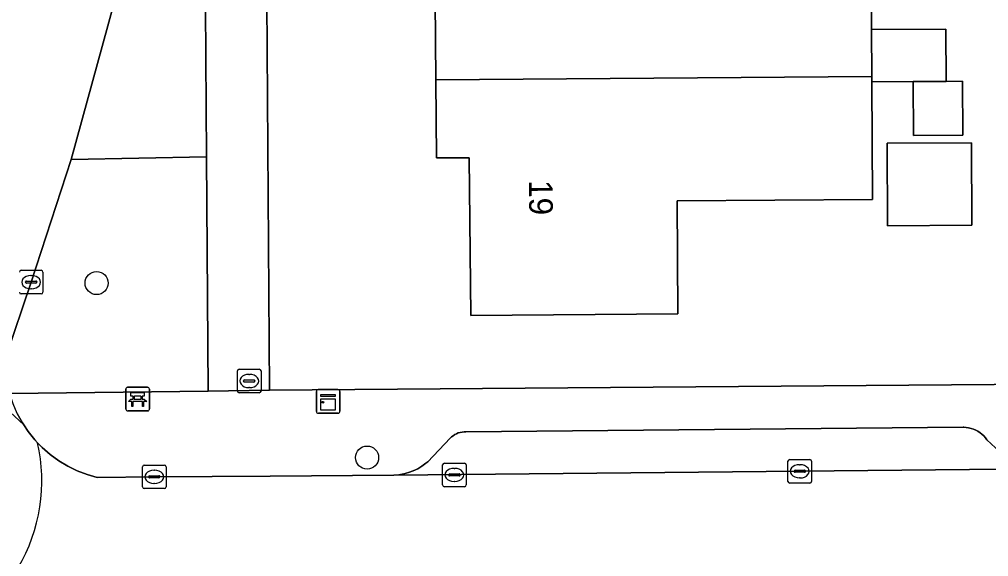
# Model space of a CAD drawing. Extents: x 157320 to 158835, y 386650 to 388491.
# Drawn here: x 157872.77 to 157913.91, y 387599.15 to 387621.95 of the extents above; entities that cross this region are included whole.
import ezdxf

# ---------------------------------------------------------------- set-up
doc = ezdxf.new("R2010")
doc.units = 0
for name, color, linetype in [('IMGEO_Bank', 7, 'Continuous'), ('IMGEO_Boom', 7, 'Continuous'), ('IMGEO_Brandkraan', 7, 'Continuous'), ('IMGEO_Erf', 7, 'Continuous'), ('IMGEO_Groenvoorziening', 7, 'Continuous'), ('IMGEO_Kast', 7, 'Continuous'), ('IMGEO_Kolk', 7, 'Continuous'), ('IMGEO_Pand', 7, 'Continuous'), ('IMGEO_Pand_nummerreeks', 7, 'Continuous'), ('IMGEO_Parkeervlak_open', 7, 'Continuous'), ('IMGEO_Rijbaan_lokaal_gesloten', 7, 'Continuous'), ('IMGEO_Rijbaan_lokaal_open', 7, 'Continuous'), ('IMGEO_Voetpad_open', 7, 'Continuous')]:
    doc.layers.add(name, color=color, linetype=linetype)

msp = doc.modelspace()

# ---------------------------------------------------------------- linework, layer by layer
at = {"layer": 'IMGEO_Bank'}
for p, q in [((157877.295, 387605.406), (157877.295, 387606.247)), ((157877.295, 387606.247), (157877.295, 387605.406)), ((157877.37, 387606.331), (157878.211, 387606.331)), ((157878.211, 387606.331), (157877.37, 387606.331)), ((157878.295, 387606.256), (157878.295, 387605.415)), ((157878.295, 387605.415), (157878.295, 387606.256)), ((157877.992, 387605.729), (157877.599, 387605.729)), ((157877.604, 387605.837), (157877.604, 387605.943)), ((157877.648, 387605.943), (157877.648, 387605.837)), ((157877.936, 387605.949), (157877.654, 387605.949)), ((157877.654, 387605.831), (157877.936, 387605.831)), ((157877.942, 387605.837), (157877.942, 387605.943)), ((157877.986, 387605.943), (157877.986, 387605.837)), ((157878.22, 387605.331), (157877.379, 387605.331)), ((157877.379, 387605.331), (157878.22, 387605.331))]:
    msp.add_line(p, q, dxfattribs=at)
for points in [[(157877.598, 387605.949), (157877.512, 387605.949), (157877.512, 387606.11), (157878.075, 387606.11), (157878.075, 387605.949), (157877.992, 387605.949)], [(157877.542, 387605.729), (157877.4, 387605.729), (157877.512, 387605.831), (157877.598, 387605.831)], [(157877.592, 387605.722), (157877.592, 387605.515), (157877.549, 387605.515), (157877.549, 387605.722)], [(157877.992, 387605.831), (157878.075, 387605.831), (157878.187, 387605.729), (157878.048, 387605.729)], [(157878.042, 387605.722), (157878.042, 387605.515), (157877.998, 387605.515), (157877.998, 387605.722)]]:
    msp.add_lwpolyline(points, dxfattribs=at)
for centre, radius, start, end in [((157877.373, 387606.253), 0.0779, 92.4484, 184.2845), ((157877.373, 387606.253), 0.0779, 92.4484, 184.2845), ((157878.217, 387606.253), 0.0779, 2.4484, 94.2845), ((157878.217, 387606.253), 0.0779, 2.4484, 94.2845), ((157877.542, 387605.722), 0.00671, 2.8957, 87.1043), ((157877.599, 387605.722), 0.00671, 92.8957, 177.1043), ((157877.597, 387605.942), 0.00671, 2.8957, 87.1043), ((157877.597, 387605.838), 0.00671, 272.8957, 357.1043), ((157877.654, 387605.942), 0.00671, 92.8957, 177.1043), ((157877.654, 387605.838), 0.00671, 182.8957, 267.1043), ((157877.936, 387605.942), 0.00671, 2.8957, 87.1043), ((157877.936, 387605.838), 0.00671, 272.8957, 357.1043), ((157877.993, 387605.942), 0.00671, 92.8957, 177.1043), ((157877.993, 387605.838), 0.00671, 182.8957, 267.1043), ((157877.991, 387605.722), 0.00671, 2.8957, 87.1043), ((157878.048, 387605.722), 0.00671, 92.8957, 177.1043), ((157877.373, 387605.409), 0.0779, 182.4484, 274.2845), ((157877.373, 387605.409), 0.0779, 182.4484, 274.2845), ((157878.217, 387605.409), 0.0779, 272.4484, 4.2845), ((157878.217, 387605.409), 0.0779, 272.4484, 4.2845)]:
    msp.add_arc(centre, radius, start, end, dxfattribs=at)
at = {"layer": 'IMGEO_Boom'}
for centre in [(157876.051, 387610.755), (157887.535, 387603.351)]:
    msp.add_circle(centre, 0.489, dxfattribs=at)
at = {"layer": 'IMGEO_Brandkraan'}
for p, q in [((157882.03, 387606.173), (157882.03, 387607.025)), ((157882.105, 387607.099), (157882.957, 387607.099)), ((157883.031, 387607.025), (157883.031, 387606.173)), ((157882.289, 387606.593), (157882.289, 387606.605)), ((157882.727, 387606.556), (157882.329, 387606.556)), ((157882.332, 387606.642), (157882.73, 387606.642)), ((157882.518, 387606.879), (157882.543, 387606.879)), ((157882.773, 387606.605), (157882.773, 387606.593)), ((157882.957, 387606.099), (157882.105, 387606.099)), ((157882.541, 387606.319), (157882.516, 387606.319))]:
    msp.add_line(p, q, dxfattribs=at)
for points in [[(157882.03, 387606.173), (157882.03, 387607.025)], [(157882.105, 387607.099), (157882.957, 387607.099)], [(157883.031, 387607.025), (157883.031, 387606.173)], [(157882.957, 387606.099), (157882.105, 387606.099)]]:
    msp.add_lwpolyline(points, dxfattribs=at)
for centre, radius, start, end in [((157882.107, 387607.023), 0.0765, 91.552, 178.448), ((157882.107, 387607.023), 0.0765, 91.552, 178.448), ((157882.955, 387607.023), 0.0765, 1.552, 88.448), ((157882.955, 387607.023), 0.0765, 1.552, 88.448), ((157882.329, 387606.602), 0.0403, 85.8775, 175.7526), ((157882.326, 387606.592), 0.0366, 178.938, 274.7102), ((157882.73, 387606.599), 0.043, 264.8664, 352.4533), ((157882.734, 387606.604), 0.0386, 1.7309, 96.639), ((157882.107, 387606.175), 0.0765, 181.552, 268.448), ((157882.107, 387606.175), 0.0765, 181.552, 268.448), ((157882.955, 387606.175), 0.0765, 271.552, 358.448), ((157882.955, 387606.175), 0.0765, 271.552, 358.448)]:
    msp.add_arc(centre, radius, start, end, dxfattribs=at)
for centre, major_axis, ratio, start_param, end_param in [((157882.517, 387606.599), (-0.387, 0.002), 0.722429, 4.712389, 7.853982), ((157882.542, 387606.599), (-0.39, 0.002), 0.717154, 1.570796, 4.712389)]:
    msp.add_ellipse(centre, major_axis=major_axis, ratio=ratio, start_param=start_param, end_param=end_param, dxfattribs=at)
at = {"layer": 'IMGEO_Erf'}
for points in [[(157883.164, 387639.266), (157883.387, 387606.209), (157915.963, 387606.464)], [(157908.917, 387624.798), (157908.939, 387621.51), (157912.093, 387621.531), (157912.107, 387619.314), (157912.805, 387619.319), (157912.821, 387617.034), (157910.726, 387617.02), (157910.71, 387619.308), (157908.954, 387619.301), (157908.988, 387614.301), (157900.691, 387614.244), (157900.724, 387609.456), (157891.932, 387609.383), (157891.859, 387616.066), (157890.474, 387616.067), (157890.449, 387619.376), (157890.424, 387622.775)]]:
    msp.add_lwpolyline(points, dxfattribs=at)
msp.add_lwpolyline([(157909.603, 387616.688), (157913.184, 387616.712), (157913.208, 387613.209), (157909.627, 387613.184)], close=True, dxfattribs=at)
at = {"layer": 'IMGEO_Groenvoorziening'}
msp.add_lwpolyline([(157872.37, 387606.063), (157880.79, 387606.167), (157880.723, 387616.116), (157874.973, 387615.996), (157873.27, 387610.796), (157872.189, 387607.563)], dxfattribs=at)
at = {"layer": 'IMGEO_Kast'}
for p, q in [((157885.38, 387605.306), (157885.38, 387606.147)), ((157885.38, 387606.147), (157885.38, 387605.306)), ((157885.455, 387606.231), (157886.296, 387606.231)), ((157886.296, 387606.231), (157885.455, 387606.231)), ((157886.38, 387606.156), (157886.38, 387605.315)), ((157886.38, 387605.315), (157886.38, 387606.156)), ((157886.305, 387605.231), (157885.464, 387605.231)), ((157885.464, 387605.231), (157886.305, 387605.231))]:
    msp.add_line(p, q, dxfattribs=at)
for points in [[(157885.575, 387606.021), (157886.175, 387606.021), (157886.175, 387605.936), (157885.575, 387605.936), (157885.575, 387606.021)], [(157885.575, 387605.846), (157886.175, 387605.846), (157886.175, 387605.357), (157885.575, 387605.357), (157885.575, 387605.846)]]:
    msp.add_lwpolyline(points, dxfattribs=at)
msp.add_circle((157885.659, 387605.695), 0.0377, dxfattribs=at)
for centre, start, end in [((157885.458, 387606.153), 92.4484, 184.2845), ((157885.458, 387606.153), 92.4484, 184.2845), ((157886.302, 387606.153), 2.4484, 94.2845), ((157886.302, 387606.153), 2.4484, 94.2845), ((157885.458, 387605.309), 182.4484, 274.2845), ((157885.458, 387605.309), 182.4484, 274.2845), ((157886.302, 387605.309), 272.4484, 4.2845), ((157886.302, 387605.309), 272.4484, 4.2845)]:
    msp.add_arc(centre, 0.0779, start, end, dxfattribs=at)
at = {"layer": 'IMGEO_Kolk'}
for p, q in [((157872.849, 387611.296), (157873.701, 387611.296)), ((157873.262, 387611.076), (157873.287, 387611.076)), ((157873.775, 387611.222), (157873.775, 387610.37)), ((157873.033, 387610.79), (157873.033, 387610.802)), ((157873.471, 387610.753), (157873.073, 387610.753)), ((157873.076, 387610.839), (157873.474, 387610.839)), ((157873.517, 387610.802), (157873.517, 387610.79)), ((157873.701, 387610.296), (157872.849, 387610.296)), ((157873.285, 387610.516), (157873.26, 387610.516)), ((157905.397, 387602.34), (157905.397, 387603.192)), ((157905.472, 387603.266), (157906.324, 387603.266)), ((157906.398, 387603.192), (157906.398, 387602.34)), ((157878, 387602.105), (157878, 387602.957)), ((157878.075, 387603.031), (157878.927, 387603.031)), ((157878.488, 387602.811), (157878.513, 387602.811)), ((157879.001, 387602.957), (157879.001, 387602.105)), ((157890.738, 387602.186), (157890.738, 387603.038)), ((157890.813, 387603.112), (157891.665, 387603.112)), ((157891.226, 387602.892), (157891.251, 387602.892)), ((157891.739, 387603.038), (157891.739, 387602.186)), ((157905.699, 387602.809), (157906.097, 387602.809)), ((157905.885, 387603.046), (157905.91, 387603.046)), ((157878.259, 387602.525), (157878.259, 387602.537)), ((157878.697, 387602.488), (157878.299, 387602.488)), ((157878.302, 387602.574), (157878.7, 387602.574)), ((157878.743, 387602.537), (157878.743, 387602.525)), ((157890.997, 387602.606), (157890.997, 387602.618)), ((157891.435, 387602.569), (157891.037, 387602.569)), ((157891.04, 387602.655), (157891.438, 387602.655)), ((157891.481, 387602.618), (157891.481, 387602.606)), ((157905.656, 387602.76), (157905.656, 387602.772)), ((157906.094, 387602.723), (157905.696, 387602.723)), ((157905.908, 387602.486), (157905.883, 387602.486)), ((157906.14, 387602.772), (157906.14, 387602.76)), ((157878.927, 387602.031), (157878.075, 387602.031)), ((157878.511, 387602.251), (157878.486, 387602.251)), ((157891.665, 387602.112), (157890.813, 387602.112)), ((157891.249, 387602.332), (157891.224, 387602.332)), ((157906.324, 387602.266), (157905.472, 387602.266))]:
    msp.add_line(p, q, dxfattribs=at)
for points in [[(157872.849, 387611.296), (157873.701, 387611.296)], [(157873.775, 387611.222), (157873.775, 387610.37)], [(157873.701, 387610.296), (157872.849, 387610.296)], [(157905.397, 387602.34), (157905.397, 387603.192)], [(157905.472, 387603.266), (157906.324, 387603.266)], [(157906.398, 387603.192), (157906.398, 387602.34)], [(157878, 387602.105), (157878, 387602.957)], [(157878.075, 387603.031), (157878.927, 387603.031)], [(157879.001, 387602.957), (157879.001, 387602.105)], [(157890.738, 387602.186), (157890.738, 387603.038)], [(157890.813, 387603.112), (157891.665, 387603.112)], [(157891.739, 387603.038), (157891.739, 387602.186)], [(157878.927, 387602.031), (157878.075, 387602.031)], [(157891.665, 387602.112), (157890.813, 387602.112)], [(157906.324, 387602.266), (157905.472, 387602.266)]]:
    msp.add_lwpolyline(points, dxfattribs=at)
for centre, radius, start, end in [((157872.851, 387611.22), 0.0765, 91.552, 178.448), ((157872.851, 387611.22), 0.0765, 91.552, 178.448), ((157873.699, 387611.22), 0.0765, 1.552, 88.448), ((157873.699, 387611.22), 0.0765, 1.552, 88.448), ((157873.073, 387610.799), 0.0403, 85.8775, 175.7526), ((157873.07, 387610.789), 0.0366, 178.938, 274.7102), ((157873.474, 387610.796), 0.043, 264.8664, 352.4533), ((157873.478, 387610.801), 0.0386, 1.7309, 96.639), ((157872.851, 387610.372), 0.0765, 181.552, 268.448), ((157872.851, 387610.372), 0.0765, 181.552, 268.448), ((157873.699, 387610.372), 0.0765, 271.552, 358.448), ((157873.699, 387610.372), 0.0765, 271.552, 358.448), ((157905.474, 387603.19), 0.0765, 91.552, 178.448), ((157905.474, 387603.19), 0.0765, 91.552, 178.448), ((157906.322, 387603.19), 0.0765, 1.552, 88.448), ((157906.322, 387603.19), 0.0765, 1.552, 88.448), ((157878.077, 387602.955), 0.0765, 91.552, 178.448), ((157878.077, 387602.955), 0.0765, 91.552, 178.448), ((157878.925, 387602.955), 0.0765, 1.552, 88.448), ((157878.925, 387602.955), 0.0765, 1.552, 88.448), ((157890.815, 387603.036), 0.0765, 91.552, 178.448), ((157890.815, 387603.036), 0.0765, 91.552, 178.448), ((157891.663, 387603.036), 0.0765, 1.552, 88.448), ((157891.663, 387603.036), 0.0765, 1.552, 88.448), ((157905.696, 387602.769), 0.0403, 85.8775, 175.7526), ((157906.101, 387602.771), 0.0386, 1.7309, 96.639), ((157878.299, 387602.534), 0.0403, 85.8775, 175.7526), ((157878.296, 387602.524), 0.0366, 178.938, 274.7102), ((157878.7, 387602.531), 0.043, 264.8664, 352.4533), ((157878.704, 387602.536), 0.0386, 1.7309, 96.639), ((157891.037, 387602.615), 0.0403, 85.8775, 175.7526), ((157891.034, 387602.605), 0.0366, 178.938, 274.7102), ((157891.438, 387602.612), 0.043, 264.8664, 352.4533), ((157891.442, 387602.617), 0.0386, 1.7309, 96.639), ((157905.693, 387602.759), 0.0366, 178.938, 274.7102), ((157906.097, 387602.766), 0.043, 264.8664, 352.4533), ((157878.077, 387602.107), 0.0765, 181.552, 268.448), ((157878.077, 387602.107), 0.0765, 181.552, 268.448), ((157878.925, 387602.107), 0.0765, 271.552, 358.448), ((157878.925, 387602.107), 0.0765, 271.552, 358.448), ((157890.815, 387602.188), 0.0765, 181.552, 268.448), ((157890.815, 387602.188), 0.0765, 181.552, 268.448), ((157891.663, 387602.188), 0.0765, 271.552, 358.448), ((157891.663, 387602.188), 0.0765, 271.552, 358.448), ((157905.474, 387602.342), 0.0765, 181.552, 268.448), ((157905.474, 387602.342), 0.0765, 181.552, 268.448), ((157906.322, 387602.342), 0.0765, 271.552, 358.448), ((157906.322, 387602.342), 0.0765, 271.552, 358.448)]:
    msp.add_arc(centre, radius, start, end, dxfattribs=at)
for centre, major_axis, ratio, start_param, end_param in [((157873.261, 387610.796), (-0.387, 0.002), 0.722429, 4.712389, 7.853982), ((157873.286, 387610.796), (-0.39, 0.002), 0.717154, 1.570796, 4.712389), ((157878.487, 387602.531), (-0.387, 0.002), 0.722429, 4.712389, 7.853982), ((157878.512, 387602.531), (-0.39, 0.002), 0.717154, 1.570796, 4.712389), ((157891.225, 387602.612), (-0.387, 0.002), 0.722429, 4.712389, 7.853982), ((157891.25, 387602.612), (-0.39, 0.002), 0.717154, 1.570796, 4.712389), ((157905.884, 387602.766), (-0.387, 0.002), 0.722429, 4.712389, 7.853982), ((157905.909, 387602.766), (-0.39, 0.002), 0.717154, 1.570796, 4.712389)]:
    msp.add_ellipse(centre, major_axis=major_axis, ratio=ratio, start_param=start_param, end_param=end_param, dxfattribs=at)
at = {"layer": 'IMGEO_Pand'}
for points in [[(157908.917, 387624.798), (157900.599, 387624.741), (157900.568, 387629.342), (157891.77, 387629.27), (157891.823, 387622.786), (157890.424, 387622.775), (157890.449, 387619.376), (157908.952, 387619.526), (157908.939, 387621.51)], [(157908.939, 387621.51), (157908.952, 387619.526), (157908.954, 387619.301), (157910.71, 387619.308), (157912.107, 387619.314), (157912.093, 387621.531)], [(157890.449, 387619.376), (157890.474, 387616.067), (157891.859, 387616.066), (157891.932, 387609.383), (157900.724, 387609.456), (157900.691, 387614.244), (157908.988, 387614.301), (157908.954, 387619.301), (157908.952, 387619.526)], [(157912.107, 387619.314), (157910.71, 387619.308), (157910.726, 387617.02), (157912.821, 387617.034), (157912.805, 387619.319)], [(157909.603, 387616.688), (157909.627, 387613.184), (157913.208, 387613.209), (157913.184, 387616.712)]]:
    msp.add_lwpolyline(points, close=True, dxfattribs=at)
at = {"layer": 'IMGEO_Parkeervlak_open'}
msp.add_lwpolyline([(157914.57, 387603.419), (157913.839, 387604.099), (157913.777, 387604.185), (157913.707, 387604.265), (157913.631, 387604.338), (157913.548, 387604.405), (157913.46, 387604.463), (157913.367, 387604.514), (157913.269, 387604.556), (157913.169, 387604.589), (157913.065, 387604.613), (157912.96, 387604.628), (157912.855, 387604.633), (157912.828, 387604.633), (157891.73, 387604.446), (157891.647, 387604.443), (157891.565, 387604.434), (157891.484, 387604.416), (157891.405, 387604.392), (157891.329, 387604.361), (157891.255, 387604.322), (157891.185, 387604.278), (157891.12, 387604.227), (157891.055, 387604.167), (157890.114, 387603.173), (157890.032, 387603.105), (157889.861, 387602.982), (157889.681, 387602.875), (157889.491, 387602.784), (157889.294, 387602.71), (157889.091, 387602.655), (157888.884, 387602.618), (157888.675, 387602.599), (157915.974, 387602.878)], dxfattribs=at)
at = {"layer": 'IMGEO_Rijbaan_lokaal_gesloten'}
for points in [[(157872.189, 387607.563), (157873.27, 387610.796), (157874.973, 387615.996), (157876.763, 387622.549)], [(157872.378, 387605.278), (157872.959, 387604.736), (157872.9, 387604.825), (157872.687, 387605.221), (157872.51, 387605.635), (157872.37, 387606.063)]]:
    msp.add_lwpolyline(points, dxfattribs=at)
at = {"layer": 'IMGEO_Rijbaan_lokaal_open'}
for points in [[(157873.541, 387603.98), (157873.429, 387604.097), (157873.148, 387604.449), (157872.959, 387604.736), (157872.378, 387605.278)], [(157981.899, 387603.281), (157979.14, 387603.238), (157970.114, 387603.236), (157964.598, 387603.239), (157958.842, 387603.208), (157952.813, 387603.146), (157938.928, 387603.026), (157932.911, 387602.978), (157925.554, 387602.893), (157919.776, 387602.85), (157915.974, 387602.878), (157888.675, 387602.599), (157883.412, 387602.563), (157878.497, 387602.53), (157876.07, 387602.507), (157875.655, 387602.624), (157875.234, 387602.783), (157874.828, 387602.979), (157874.442, 387603.21), (157874.078, 387603.475), (157873.74, 387603.772), (157873.541, 387603.98)]]:
    msp.add_lwpolyline(points, dxfattribs=at)
msp.add_arc((157866.456, 387602.357), 7.269, 329.5968, 12.9044, dxfattribs=at)
msp.add_arc((157866.456, 387602.357), 7.269, 329.5968, 12.9044, dxfattribs=at)
at = {"layer": 'IMGEO_Voetpad_open'}
for points in [[(157883.164, 387639.266), (157883.157, 387640.332), (157882.963, 387669.147), (157882.977, 387671.7), (157880.356, 387671.617), (157880.564, 387639.614), (157880.588, 387635.981), (157880.68, 387622.473), (157880.723, 387616.116), (157880.79, 387606.167), (157883.387, 387606.209)], [(157874.973, 387615.996), (157880.723, 387616.116), (157880.68, 387622.473), (157876.763, 387622.549)]]:
    msp.add_lwpolyline(points, close=True, dxfattribs=at)
for points in [[(157968.75, 387605.98), (157916.225, 387605.571), (157915.963, 387606.464), (157883.387, 387606.209), (157880.79, 387606.167), (157872.37, 387606.063)], [(157872.687, 387605.221), (157872.9, 387604.825), (157872.959, 387604.736), (157873.148, 387604.449), (157873.429, 387604.097), (157873.541, 387603.98), (157873.74, 387603.772), (157874.078, 387603.475), (157874.442, 387603.21), (157874.828, 387602.979), (157875.234, 387602.783), (157875.655, 387602.624), (157876.07, 387602.507), (157878.497, 387602.53), (157883.412, 387602.563), (157888.675, 387602.599), (157888.884, 387602.618), (157889.091, 387602.655), (157889.294, 387602.71), (157889.491, 387602.784), (157889.681, 387602.875), (157889.861, 387602.982), (157890.032, 387603.105), (157890.114, 387603.173), (157891.055, 387604.167), (157891.12, 387604.227), (157891.185, 387604.278), (157891.255, 387604.322), (157891.329, 387604.361), (157891.405, 387604.392), (157891.484, 387604.416), (157891.565, 387604.434), (157891.647, 387604.443), (157891.73, 387604.446), (157912.828, 387604.633), (157912.855, 387604.633), (157912.96, 387604.628), (157913.065, 387604.613), (157913.169, 387604.589), (157913.269, 387604.556), (157913.367, 387604.514), (157913.46, 387604.463), (157913.548, 387604.405), (157913.631, 387604.338), (157913.707, 387604.265), (157913.777, 387604.185), (157913.839, 387604.099), (157914.57, 387603.419)]]:
    msp.add_lwpolyline(points, dxfattribs=at)

# ---------------------------------------------------------------- texts
at = {"layer": 'IMGEO_Pand_nummerreeks'}
msp.add_text('19', height=1, rotation=270.4649, dxfattribs=at).set_placement((157894.405, 387615.121))

doc.saveas('drawing.dxf')
